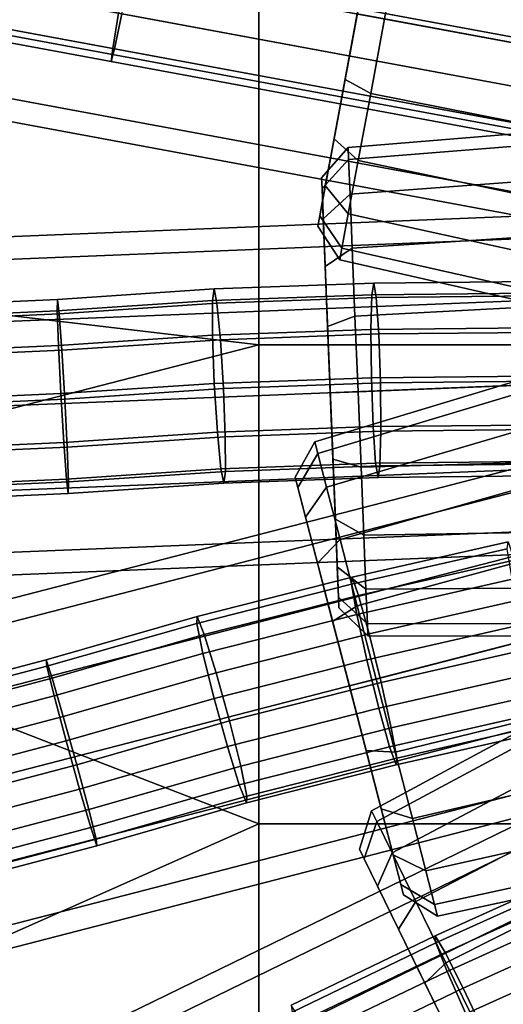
# Model space of a CAD drawing. Extents: x -43.1 to 43.1, y -41.3 to 41.3.
# Tile 372 of 656: x -3.442 to -2.67, y -1.053 to 0.519. Entities that reach past the tile are written whole.
import ezdxf

# ---------------------------------------------------------------- set-up
doc = ezdxf.new("R2010")
doc.units = 0
for name, color, linetype in [('CABLE.1', 18, 'CONTINUOUS'), ('CEILING_SUPPORT', 254, 'CONTINUOUS'), ('METAL_BASE', 254, 'CONTINUOUS')]:
    doc.layers.add(name, color=color, linetype=linetype)

msp = doc.modelspace()

# ---------------------------------------------------------------- linework, layer by layer
at = {"layer": 'CABLE.1'}
for points in [[(-3.279, 0.5287, 27.986), (-3.2904, 0.473, 27.9291), (-5.886, 0.9541, 27.911), (-5.8767, 1.0102, 27.9678)], [(-3.2934, 0.4736, 27.7738), (-3.2841, 0.5297, 27.7169), (-5.8715, 1.0092, 27.6989), (-5.8829, 0.9535, 27.7557)], [(-3.2904, 0.473, 27.9291), (-3.2957, 0.4529, 27.8515), (-5.8882, 0.9334, 27.8333), (-5.886, 0.9541, 27.911)], [(-3.2957, 0.4529, 27.8515), (-3.2934, 0.4736, 27.7738), (-5.8829, 0.9535, 27.7557), (-5.8882, 0.9334, 27.8333)], [(-1.5321, 0.4208, 27.6938), (-1.5248, 0.4406, 27.7714), (-3.2391, 0.7583, 27.8515), (-3.2444, 0.7381, 27.7738)], [(-1.5248, 0.4406, 27.7714), (-1.5251, 0.4195, 27.8489), (-3.2414, 0.7375, 27.9291), (-3.2391, 0.7583, 27.8515)], [(-1.5451, 0.3653, 27.637), (-1.5321, 0.4208, 27.6938), (-3.2444, 0.7381, 27.7738), (-3.2558, 0.6824, 27.7169)], [(-1.5251, 0.4195, 27.8489), (-1.5329, 0.3631, 27.9057), (-3.2507, 0.6814, 27.986), (-3.2414, 0.7375, 27.9291)], [(-1.5602, 0.2892, 27.6162), (-1.5451, 0.3653, 27.637), (-3.2558, 0.6824, 27.7169), (-3.2704, 0.6061, 27.6961)], [(-1.5329, 0.3631, 27.9057), (-1.5461, 0.2866, 27.9265), (-3.2644, 0.605, 28.0068), (-3.2507, 0.6814, 27.986)], [(-1.5734, 0.2126, 27.637), (-1.5602, 0.2892, 27.6162), (-3.2704, 0.6061, 27.6961), (-3.2841, 0.5297, 27.7169)], [(-1.5461, 0.2866, 27.9265), (-1.5612, 0.2104, 27.9057), (-3.279, 0.5287, 27.986), (-3.2644, 0.605, 28.0068)], [(-1.5812, 0.1563, 27.6938), (-1.5734, 0.2126, 27.637), (-3.2841, 0.5297, 27.7169), (-3.2934, 0.4736, 27.7738)], [(-1.5612, 0.2104, 27.9057), (-1.5742, 0.155, 27.8489), (-3.2904, 0.473, 27.9291), (-3.279, 0.5287, 27.986)], [(-1.5814, 0.1351, 27.7714), (-1.5812, 0.1563, 27.6938), (-3.2934, 0.4736, 27.7738), (-3.2957, 0.4529, 27.8515)], [(-1.5742, 0.155, 27.8489), (-1.5814, 0.1351, 27.7714), (-3.2957, 0.4529, 27.8515), (-3.2904, 0.473, 27.9291)], [(-2.8799, 0.0799, 36.9291), (-2.8768, 0.0986, 37.0072), (-3.1317, 0.0895, 37.0189), (-3.1344, 0.0708, 36.9407)], [(-2.8768, 0.0986, 37.0072), (-2.8728, 0.0757, 37.0842), (-3.1271, 0.0666, 37.0958), (-3.1317, 0.0895, 37.0189)], [(-2.625, 0.0825, 36.9175), (-2.6214, 0.1013, 36.9956), (-2.8768, 0.0986, 37.0072), (-2.8799, 0.0799, 36.9291)], [(-2.6214, 0.1013, 36.9956), (-2.6179, 0.0784, 37.0726), (-2.8728, 0.0757, 37.0842), (-2.8768, 0.0986, 37.0072)], [(-3.1344, 0.0708, 36.9407), (-3.1317, 0.0895, 37.0189), (-3.3816, 0.0727, 37.0303), (-3.3821, 0.0542, 36.9521)], [(-3.1317, 0.0895, 37.0189), (-3.1271, 0.0666, 37.0958), (-3.3788, 0.0498, 37.1074), (-3.3816, 0.0727, 37.0303)], [(-2.8813, 0.0246, 36.8708), (-2.8799, 0.0799, 36.9291), (-3.1344, 0.0708, 36.9407), (-3.1342, 0.0155, 36.8823)], [(-2.6276, 0.0272, 36.8592), (-2.625, 0.0825, 36.9175), (-2.8799, 0.0799, 36.9291), (-2.8813, 0.0246, 36.8708)], [(-3.3816, 0.0727, 37.0303), (-3.3788, 0.0498, 37.1074), (-6.0251, -0.0699, 37.0892), (-6.0235, -0.0467, 37.0122)], [(-3.3821, 0.0542, 36.9521), (-3.3816, 0.0727, 37.0303), (-6.0235, -0.0467, 37.0122), (-6.0212, -0.0652, 36.934)], [(-3.1342, 0.0155, 36.8823), (-3.1344, 0.0708, 36.9407), (-3.3821, 0.0542, 36.9521), (-3.3802, -0.001, 36.8936)], [(-3.1271, 0.0666, 37.0958), (-3.1215, 0.0083, 37.1509), (-3.3745, -0.0086, 37.1625), (-3.3788, 0.0498, 37.1074)], [(-2.8728, 0.0757, 37.0842), (-2.8689, 0.0174, 37.1394), (-3.1215, 0.0083, 37.1509), (-3.1271, 0.0666, 37.0958)], [(-2.6179, 0.0784, 37.0726), (-2.6154, 0.02, 37.1279), (-2.8689, 0.0174, 37.1394), (-2.8728, 0.0757, 37.0842)], [(-3.3788, 0.0498, 37.1074), (-3.3745, -0.0086, 37.1625), (-6.0255, -0.1284, 37.1444), (-6.0251, -0.0699, 37.0892)], [(-3.3802, -0.001, 36.8936), (-3.3821, 0.0542, 36.9521), (-6.0212, -0.0652, 36.934), (-6.0187, -0.1203, 36.8755)], [(-2.8806, -0.0525, 36.8478), (-2.8813, 0.0246, 36.8708), (-3.1342, 0.0155, 36.8823), (-3.1313, -0.0615, 36.8593)], [(-2.8689, 0.0174, 37.1394), (-2.8663, -0.0608, 37.158), (-3.1167, -0.0698, 37.1694), (-3.1215, 0.0083, 37.1509)], [(-2.6286, -0.0498, 36.8364), (-2.6276, 0.0272, 36.8592), (-2.8813, 0.0246, 36.8708), (-2.8806, -0.0525, 36.8478)], [(-2.6154, 0.02, 37.1279), (-2.6145, -0.0582, 37.1466), (-2.8663, -0.0608, 37.158), (-2.8689, 0.0174, 37.1394)], [(-3.1313, -0.0615, 36.8593), (-3.1342, 0.0155, 36.8823), (-3.3802, -0.001, 36.8936), (-3.3763, -0.0779, 36.8705)], [(-3.1215, 0.0083, 37.1509), (-3.1167, -0.0698, 37.1694), (-3.3698, -0.0867, 37.1811), (-3.3745, -0.0086, 37.1625)], [(-3.3745, -0.0086, 37.1625), (-3.3698, -0.0867, 37.1811), (-6.0247, -0.2067, 37.1629), (-6.0255, -0.1284, 37.1444)], [(-3.3763, -0.0779, 36.8705), (-3.3802, -0.001, 36.8936), (-6.0187, -0.1203, 36.8755), (-6.0168, -0.1973, 36.8525)], [(-3.1264, -0.1395, 36.8778), (-3.1313, -0.0615, 36.8593), (-3.3763, -0.0779, 36.8705), (-3.3716, -0.156, 36.8891)], [(-2.8779, -0.1306, 36.8665), (-2.8806, -0.0525, 36.8478), (-3.1313, -0.0615, 36.8593), (-3.1264, -0.1395, 36.8778)], [(-2.8663, -0.0608, 37.158), (-2.8655, -0.1378, 37.1351), (-3.1138, -0.1467, 37.1464), (-3.1167, -0.0698, 37.1694)], [(-2.6277, -0.128, 36.8551), (-2.6286, -0.0498, 36.8364), (-2.8806, -0.0525, 36.8478), (-2.8779, -0.1306, 36.8665)], [(-2.6145, -0.0582, 37.1466), (-2.6156, -0.1352, 37.1237), (-2.8655, -0.1378, 37.1351), (-2.8663, -0.0608, 37.158)], [(-3.3716, -0.156, 36.8891), (-3.3763, -0.0779, 36.8705), (-6.0168, -0.1973, 36.8525), (-6.016, -0.2756, 36.871)], [(-3.1167, -0.0698, 37.1694), (-3.1138, -0.1467, 37.1464), (-3.3659, -0.1636, 37.158), (-3.3698, -0.0867, 37.1811)], [(-3.3698, -0.0867, 37.1811), (-3.3659, -0.1636, 37.158), (-6.0228, -0.2837, 37.1399), (-6.0247, -0.2067, 37.1629)], [(-3.1209, -0.1978, 36.9329), (-3.1264, -0.1395, 36.8778), (-3.3716, -0.156, 36.8891), (-3.3672, -0.2143, 36.9443)], [(-2.8741, -0.189, 36.9216), (-2.8779, -0.1306, 36.8665), (-3.1264, -0.1395, 36.8778), (-3.1209, -0.1978, 36.9329)], [(-2.8655, -0.1378, 37.1351), (-2.8669, -0.1931, 37.0767), (-3.1136, -0.202, 37.088), (-3.1138, -0.1467, 37.1464)], [(-2.6252, -0.1864, 36.9103), (-2.6277, -0.128, 36.8551), (-2.8779, -0.1306, 36.8665), (-2.8741, -0.189, 36.9216)], [(-2.6156, -0.1352, 37.1237), (-2.6182, -0.1905, 37.0654), (-2.8669, -0.1931, 37.0767), (-2.8655, -0.1378, 37.1351)], [(-3.3672, -0.2143, 36.9443), (-3.3716, -0.156, 36.8891), (-6.016, -0.2756, 36.871), (-6.0164, -0.3341, 36.9262)], [(-3.1138, -0.1467, 37.1464), (-3.1136, -0.202, 37.088), (-3.3639, -0.2187, 37.0995), (-3.3659, -0.1636, 37.158)], [(-3.3659, -0.1636, 37.158), (-3.3639, -0.2187, 37.0995), (-6.0203, -0.3388, 37.0814), (-6.0228, -0.2837, 37.1399)], [(-2.6217, -0.2093, 36.9873), (-2.6252, -0.1864, 36.9103), (-2.8741, -0.189, 36.9216), (-2.87, -0.2118, 36.9986)], [(-3.1162, -0.2207, 37.0098), (-3.1209, -0.1978, 36.9329), (-3.3672, -0.2143, 36.9443), (-3.3644, -0.2373, 37.0213)], [(-3.1136, -0.202, 37.088), (-3.1162, -0.2207, 37.0098), (-3.3644, -0.2373, 37.0213), (-3.3639, -0.2187, 37.0995)], [(-2.87, -0.2118, 36.9986), (-2.8741, -0.189, 36.9216), (-3.1209, -0.1978, 36.9329), (-3.1162, -0.2207, 37.0098)], [(-2.8669, -0.1931, 37.0767), (-2.87, -0.2118, 36.9986), (-3.1162, -0.2207, 37.0098), (-3.1136, -0.202, 37.088)], [(-2.6182, -0.1905, 37.0654), (-2.6217, -0.2093, 36.9873), (-2.87, -0.2118, 36.9986), (-2.8669, -0.1931, 37.0767)], [(-3.3639, -0.2187, 37.0995), (-3.3644, -0.2373, 37.0213), (-6.018, -0.3573, 37.0032), (-6.0203, -0.3388, 37.0814)], [(-3.3644, -0.2373, 37.0213), (-3.3672, -0.2143, 36.9443), (-6.0164, -0.3341, 36.9262), (-6.018, -0.3573, 37.0032)], [(-2.6637, -0.3257, 45.153), (-2.6624, -0.3146, 45.2326), (-2.9114, -0.3711, 45.2442), (-2.9125, -0.3821, 45.1646)], [(-2.6561, -0.3742, 45.0893), (-2.6637, -0.3257, 45.153), (-2.9125, -0.3821, 45.1646), (-2.9039, -0.4304, 45.1008)], [(-2.6624, -0.3146, 45.2326), (-2.6526, -0.3439, 45.3068), (-2.9009, -0.4003, 45.3184), (-2.9114, -0.3711, 45.2442)], [(-2.6526, -0.3439, 45.3068), (-2.6369, -0.4058, 45.3558), (-2.8839, -0.4618, 45.3673), (-2.9009, -0.4003, 45.3184)], [(-2.9125, -0.3821, 45.1646), (-2.9114, -0.3711, 45.2442), (-3.1586, -0.4338, 45.2558), (-3.1594, -0.4448, 45.1762)], [(-2.9114, -0.3711, 45.2442), (-2.9009, -0.4003, 45.3184), (-3.1473, -0.4628, 45.33), (-3.1586, -0.4338, 45.2558)], [(-2.6418, -0.4471, 45.0586), (-2.6561, -0.3742, 45.0893), (-2.9039, -0.4304, 45.1008), (-2.8879, -0.5029, 45.0701)], [(-2.9039, -0.4304, 45.1008), (-2.9125, -0.3821, 45.1646), (-3.1594, -0.4448, 45.1762), (-3.1495, -0.4927, 45.1124)], [(-2.9009, -0.4003, 45.3184), (-2.8839, -0.4618, 45.3673), (-3.1285, -0.5238, 45.3788), (-3.1473, -0.4628, 45.33)], [(-2.6369, -0.4058, 45.3558), (-2.6196, -0.4836, 45.3663), (-2.8648, -0.5392, 45.3777), (-2.8839, -0.4618, 45.3673)], [(-3.1586, -0.4338, 45.2558), (-3.1473, -0.4628, 45.33), (-3.3902, -0.5324, 45.3415), (-3.3998, -0.503, 45.2673)], [(-3.1594, -0.4448, 45.1762), (-3.1586, -0.4338, 45.2558), (-3.3998, -0.503, 45.2673), (-3.3985, -0.5134, 45.1876)], [(-2.8879, -0.5029, 45.0701), (-2.9039, -0.4304, 45.1008), (-3.1495, -0.4927, 45.1124), (-3.1315, -0.5648, 45.0816)], [(-3.1495, -0.4927, 45.1124), (-3.1594, -0.4448, 45.1762), (-3.3985, -0.5134, 45.1876), (-3.3868, -0.5608, 45.1237)], [(-2.6245, -0.5249, 45.0692), (-2.6418, -0.4471, 45.0586), (-2.8879, -0.5029, 45.0701), (-2.8688, -0.5803, 45.0805)], [(-3.1473, -0.4628, 45.33), (-3.1285, -0.5238, 45.3788), (-3.3723, -0.5938, 45.3904), (-3.3902, -0.5324, 45.3415)], [(-2.8839, -0.4618, 45.3673), (-2.8648, -0.5392, 45.3777), (-3.1072, -0.6007, 45.3891), (-3.1285, -0.5238, 45.3788)], [(-2.6196, -0.4836, 45.3663), (-2.6053, -0.5565, 45.3356), (-2.8488, -0.6117, 45.347), (-2.8648, -0.5392, 45.3777)], [(-3.3998, -0.503, 45.2673), (-3.3902, -0.5324, 45.3415), (-5.9534, -1.2083, 45.3233), (-5.9477, -1.1749, 45.2492)], [(-3.3985, -0.5134, 45.1876), (-3.3998, -0.503, 45.2673), (-5.9477, -1.1749, 45.2492), (-5.9352, -1.1824, 45.1695)], [(-3.1315, -0.5648, 45.0816), (-3.1495, -0.4927, 45.1124), (-3.3868, -0.5608, 45.1237), (-3.3676, -0.6325, 45.0928)], [(-2.8688, -0.5803, 45.0805), (-2.8879, -0.5029, 45.0701), (-3.1315, -0.5648, 45.0816), (-3.1103, -0.6416, 45.0919)], [(-3.3868, -0.5608, 45.1237), (-3.3985, -0.5134, 45.1876), (-5.9352, -1.1824, 45.1695), (-5.9192, -1.2287, 45.1057)], [(-3.3902, -0.5324, 45.3415), (-3.3723, -0.5938, 45.3904), (-5.9506, -1.2736, 45.3721), (-5.9534, -1.2083, 45.3233)], [(-3.1285, -0.5238, 45.3788), (-3.1072, -0.6007, 45.3891), (-3.3509, -0.6706, 45.4008), (-3.3723, -0.5938, 45.3904)], [(-2.6088, -0.5868, 45.1181), (-2.6245, -0.5249, 45.0692), (-2.8688, -0.5803, 45.0805), (-2.8517, -0.6418, 45.1294)], [(-2.8648, -0.5392, 45.3777), (-2.8488, -0.6117, 45.347), (-3.0892, -0.6727, 45.3583), (-3.1072, -0.6007, 45.3891)], [(-3.3676, -0.6325, 45.0928), (-3.3868, -0.5608, 45.1237), (-5.9192, -1.2287, 45.1057), (-5.9039, -1.3015, 45.0749)], [(-3.1103, -0.6416, 45.0919), (-3.1315, -0.5648, 45.0816), (-3.3676, -0.6325, 45.0928), (-3.3463, -0.7094, 45.1032)], [(-2.6053, -0.5565, 45.3356), (-2.5978, -0.605, 45.2719), (-2.8402, -0.66, 45.2832), (-2.8488, -0.6117, 45.347)], [(-2.8517, -0.6418, 45.1294), (-2.8688, -0.5803, 45.0805), (-3.1103, -0.6416, 45.0919), (-3.0914, -0.7027, 45.1407)], [(-3.3723, -0.5938, 45.3904), (-3.3509, -0.6706, 45.4008), (-5.9402, -1.3533, 45.3825), (-5.9506, -1.2736, 45.3721)], [(-2.5991, -0.6161, 45.1923), (-2.6088, -0.5868, 45.1181), (-2.8517, -0.6418, 45.1294), (-2.8413, -0.671, 45.2036)], [(-3.1072, -0.6007, 45.3891), (-3.0892, -0.6727, 45.3583), (-3.3318, -0.7423, 45.3699), (-3.3509, -0.6706, 45.4008)], [(-2.8488, -0.6117, 45.347), (-2.8402, -0.66, 45.2832), (-3.0793, -0.7206, 45.2945), (-3.0892, -0.6727, 45.3583)], [(-2.5978, -0.605, 45.2719), (-2.5991, -0.6161, 45.1923), (-2.8413, -0.671, 45.2036), (-2.8402, -0.66, 45.2832)], [(-3.3463, -0.7094, 45.1032), (-3.3676, -0.6325, 45.0928), (-5.9039, -1.3015, 45.0749), (-5.8936, -1.3812, 45.0852)], [(-3.0914, -0.7027, 45.1407), (-3.1103, -0.6416, 45.0919), (-3.3463, -0.7094, 45.1032), (-3.3284, -0.7707, 45.152)], [(-2.8413, -0.671, 45.2036), (-2.8517, -0.6418, 45.1294), (-3.0914, -0.7027, 45.1407), (-3.0801, -0.7316, 45.2149)], [(-2.8402, -0.66, 45.2832), (-2.8413, -0.671, 45.2036), (-3.0801, -0.7316, 45.2149), (-3.0793, -0.7206, 45.2945)], [(-3.3509, -0.6706, 45.4008), (-3.3318, -0.7423, 45.3699), (-5.925, -1.426, 45.3516), (-5.9402, -1.3533, 45.3825)], [(-3.0892, -0.6727, 45.3583), (-3.0793, -0.7206, 45.2945), (-3.3201, -0.7897, 45.306), (-3.3318, -0.7423, 45.3699)], [(-3.0801, -0.7316, 45.2149), (-3.0914, -0.7027, 45.1407), (-3.3284, -0.7707, 45.152), (-3.3188, -0.8001, 45.2263)], [(-3.3284, -0.7707, 45.152), (-3.3463, -0.7094, 45.1032), (-5.8936, -1.3812, 45.0852), (-5.8908, -1.4465, 45.134)], [(-3.0793, -0.7206, 45.2945), (-3.0801, -0.7316, 45.2149), (-3.3188, -0.8001, 45.2263), (-3.3201, -0.7897, 45.306)], [(-3.3318, -0.7423, 45.3699), (-3.3201, -0.7897, 45.306), (-5.909, -1.4724, 45.2878), (-5.925, -1.426, 45.3516)], [(-3.3188, -0.8001, 45.2263), (-3.3284, -0.7707, 45.152), (-5.8908, -1.4465, 45.134), (-5.8964, -1.4798, 45.2082)], [(-3.3201, -0.7897, 45.306), (-3.3188, -0.8001, 45.2263), (-5.8964, -1.4798, 45.2082), (-5.909, -1.4724, 45.2878)], [(-2.5462, -0.8391, 9.2326), (-2.5308, -0.8659, 9.3068), (-2.7629, -0.9706, 9.3184), (-2.779, -0.9441, 9.2442)], [(-2.5453, -0.8502, 9.153), (-2.5462, -0.8391, 9.2326), (-2.779, -0.9441, 9.2442), (-2.7778, -0.9551, 9.1646)], [(-2.5282, -0.8962, 9.0893), (-2.5453, -0.8502, 9.153), (-2.7778, -0.9551, 9.1646), (-2.7598, -1.0007, 9.1008)], [(-2.5308, -0.8659, 9.3068), (-2.5031, -0.9233, 9.3558), (-2.7339, -1.0275, 9.3673), (-2.7629, -0.9706, 9.3184)], [(-2.4996, -0.9648, 9.0586), (-2.5282, -0.8962, 9.0893), (-2.7598, -1.0007, 9.1008), (-2.7296, -1.0686, 9.0701)], [(-2.5031, -0.9233, 9.3558), (-2.4706, -0.9961, 9.3663), (-2.6998, -1.0995, 9.3777), (-2.7339, -1.0275, 9.3673)], [(-2.779, -0.9441, 9.2442), (-2.7629, -0.9706, 9.3184), (-2.9919, -1.081, 9.33), (-3.0087, -1.0549, 9.2558)], [(-2.7778, -0.9551, 9.1646), (-2.779, -0.9441, 9.2442), (-3.0087, -1.0549, 9.2558), (-3.0073, -1.0658, 9.1762)], [(-2.7598, -1.0007, 9.1008), (-2.7778, -0.9551, 9.1646), (-3.0073, -1.0658, 9.1762), (-2.9881, -1.1108, 9.1124)], [(-2.7629, -0.9706, 9.3184), (-2.7339, -1.0275, 9.3673), (-2.9612, -1.1371, 9.3788), (-2.9919, -1.081, 9.33)], [(-2.4671, -1.0376, 9.0692), (-2.4996, -0.9648, 9.0586), (-2.7296, -1.0686, 9.0701), (-2.6955, -1.1406, 9.0805)], [(-2.7296, -1.0686, 9.0701), (-2.7598, -1.0007, 9.1008), (-2.9881, -1.1108, 9.1124), (-2.9561, -1.1777, 9.0816)], [(-2.4706, -0.9961, 9.3663), (-2.4421, -1.0647, 9.3356), (-2.6696, -1.1674, 9.347), (-2.6998, -1.0995, 9.3777)], [(-2.7339, -1.0275, 9.3673), (-2.6998, -1.0995, 9.3777), (-2.9251, -1.2081, 9.3891), (-2.9612, -1.1371, 9.3788)], [(-2.4395, -1.0951, 9.1181), (-2.4671, -1.0376, 9.0692), (-2.6955, -1.1406, 9.0805), (-2.6665, -1.1975, 9.1294)]]:
    msp.add_3dface(points, dxfattribs=at)
at = {"layer": 'CEILING_SUPPORT'}
for points in [[(-3.7082, 0.939, 101.9285), (-3.0602, 0.7651, 101.9285), (-3.8067, 0.3758, 101.9285), (-3.768, 0.6592, 101.9285)], [(-3.768, 0.6592, 101.859), (-3.7082, 0.939, 101.859), (-3.0602, 0.7651, 101.859), (-3.8067, 0.3758, 101.859)], [(-3.8067, 0.3758, 101.9285), (-3.0602, 0.7651, 101.9285), (-3.0602, 0, 101.9285), (-3.8242, 0.0903, 101.9285)], [(-3.0602, 0, 101.859), (-3.8242, 0.0903, 101.859), (-3.8067, 0.3758, 101.859), (-3.0602, 0.7651, 101.859)], [(-3.0602, 0.7651, 101.9285), (-2.2951, 0.7651, 101.9285), (-2.2951, 0, 101.9285), (-3.0602, 0, 101.9285)], [(-3.0602, 0.7651, 101.859), (-2.2951, 0.7651, 101.859), (-2.2951, 0, 101.859), (-3.0602, 0, 101.859)], [(-3.8242, 0.0903, 101.9285), (-3.0602, 0, 101.9285), (-3.8202, -0.1958, 101.9285)], [(-3.8242, 0.0903, 101.859), (-3.0602, 0, 101.859), (-3.8202, -0.1958, 101.859)], [(-3.0602, 0, 101.9285), (-3.0602, -0.7651, 101.9285), (-3.7949, -0.4807, 101.9285), (-3.8202, -0.1958, 101.9285)], [(-3.0602, 0, 101.859), (-3.0602, -0.7651, 101.859), (-3.7949, -0.4807, 101.859), (-3.8202, -0.1958, 101.859)], [(-3.0602, 0, 101.9285), (-2.2951, 0, 101.9285), (-2.2951, -0.7651, 101.9285), (-3.0602, -0.7651, 101.9285)], [(-3.0602, 0, 101.859), (-2.2951, 0, 101.859), (-2.2951, -0.7651, 101.859), (-3.0602, -0.7651, 101.859)], [(-3.7949, -0.4807, 101.9285), (-3.0602, -0.7651, 101.9285), (-3.6809, -1.0409, 101.9285), (-3.7484, -0.763, 101.9285)], [(-3.0602, -0.7651, 101.859), (-3.6809, -1.0409, 101.859), (-3.7484, -0.763, 101.859), (-3.7949, -0.4807, 101.859)], [(-3.0602, -1.5301, 101.9285), (-3.5928, -1.3131, 101.9285), (-3.6809, -1.0409, 101.9285), (-3.0602, -0.7651, 101.9285)], [(-3.0602, -1.5301, 101.859), (-3.5928, -1.3131, 101.859), (-3.6809, -1.0409, 101.859), (-3.0602, -0.7651, 101.859)], [(-3.0602, -0.7651, 101.9285), (-2.2951, -0.7651, 101.9285), (-2.2951, -1.5301, 101.9285), (-3.0602, -1.5301, 101.9285)], [(-3.0602, -0.7651, 101.859), (-2.2951, -0.7651, 101.859), (-2.2951, -1.5301, 101.859), (-3.0602, -1.5301, 101.859)]]:
    msp.add_3dface(points, dxfattribs=at)
at = {"layer": 'METAL_BASE'}
for points in [[(-30.4899, 12.2259, 20.447), (-30.4526, 12.3174, 20.5459), (-1.531, 0.5244, 20.5459), (-1.5684, 0.4328, 20.447)], [(-30.4526, 12.3174, 20.0781), (-30.4899, 12.2259, 20.1769), (-1.5684, 0.4328, 20.1769), (-1.531, 0.5244, 20.0781)], [(-30.5036, 12.1924, 20.312), (-30.4899, 12.2259, 20.447), (-1.5684, 0.4328, 20.447), (-1.582, 0.3993, 20.312)], [(-30.4899, 12.2259, 20.1769), (-30.5036, 12.1924, 20.312), (-1.582, 0.3993, 20.312), (-1.5684, 0.4328, 20.1769)], [(-41.1638, 7.8577, 30.241), (-41.1572, 7.8933, 30.106), (-1.5451, 0.5516, 30.106), (-1.5517, 0.5161, 30.241)], [(-41.1572, 7.8933, 30.106), (-41.1638, 7.8577, 29.9709), (-1.5517, 0.5161, 29.9709), (-1.5451, 0.5516, 30.106)], [(-41.1818, 7.7605, 30.3399), (-41.1638, 7.8577, 30.241), (-1.5517, 0.5161, 30.241), (-1.5697, 0.4189, 30.3399)], [(-41.1638, 7.8577, 29.9709), (-41.1818, 7.7605, 29.872), (-1.5697, 0.4189, 29.872), (-1.5517, 0.5161, 29.9709)], [(-41.2064, 7.6277, 30.3761), (-41.1818, 7.7605, 30.3399), (-1.5697, 0.4189, 30.3399), (-1.5943, 0.2861, 30.3761)], [(-41.1818, 7.7605, 29.872), (-41.2064, 7.6277, 29.8358), (-1.5943, 0.2861, 29.8358), (-1.5697, 0.4189, 29.872)], [(-41.231, 7.4949, 30.3399), (-41.2064, 7.6277, 30.3761), (-1.5943, 0.2861, 30.3761), (-1.619, 0.1533, 30.3399)], [(-41.2064, 7.6277, 29.8358), (-41.231, 7.4949, 29.872), (-1.619, 0.1533, 29.872), (-1.5943, 0.2861, 29.8358)], [(-41.249, 7.3977, 30.241), (-41.231, 7.4949, 30.3399), (-1.619, 0.1533, 30.3399), (-1.637, 0.0561, 30.241)], [(-41.231, 7.4949, 29.872), (-41.249, 7.3977, 29.9709), (-1.637, 0.0561, 29.9709), (-1.619, 0.1533, 29.872)], [(-41.2556, 7.3621, 30.106), (-41.249, 7.3977, 30.241), (-1.637, 0.0561, 30.241), (-1.6436, 0.0205, 30.106)], [(-41.249, 7.3977, 29.9709), (-41.2556, 7.3621, 30.106), (-1.6436, 0.0205, 30.106), (-1.637, 0.0561, 29.9709)], [(-2.7172, 1.0236, 20.6832), (-1.5318, 0.5224, 20.734), (-1.5785, 0.4079, 20.671), (-2.7583, 0.9229, 20.6278)], [(-2.7583, 0.9229, 19.9962), (-1.5785, 0.4079, 19.953), (-1.5318, 0.5224, 19.89), (-2.7172, 1.0236, 19.9407)], [(-2.7583, 0.9229, 20.6278), (-1.5785, 0.4079, 20.671), (-1.6156, 0.317, 20.5728), (-2.7909, 0.8429, 20.5414)], [(-2.7909, 0.8429, 20.0825), (-1.6156, 0.317, 20.0512), (-1.5785, 0.4079, 19.953), (-2.7583, 0.9229, 19.9962)], [(-2.963, 0.2062, 29.9994), (-2.9033, 0.5287, 29.7611), (-2.8435, 0.8511, 29.9994), (-2.8663, 0.7279, 30.3849)], [(-2.7909, 0.8429, 20.5414), (-1.6156, 0.317, 20.5728), (-1.6394, 0.2586, 20.4491), (-2.8118, 0.7916, 20.4326)], [(-2.8118, 0.7916, 20.1914), (-1.6394, 0.2586, 20.1749), (-1.6156, 0.317, 20.0512), (-2.7909, 0.8429, 20.0825)], [(-2.8118, 0.7916, 20.4326), (-1.6394, 0.2586, 20.4491), (-1.6476, 0.2385, 20.312), (-2.8191, 0.7739, 20.312)], [(-2.8191, 0.7739, 20.312), (-1.6476, 0.2385, 20.312), (-1.6394, 0.2586, 20.1749), (-2.8118, 0.7916, 20.1914)], [(-2.8177, 0.7469, 30.4227), (-1.5468, 0.5425, 30.4649), (-1.5694, 0.4209, 30.528), (-2.8376, 0.6395, 30.4783)], [(-2.8376, 0.6395, 29.7336), (-1.5694, 0.4209, 29.6839), (-1.5468, 0.5425, 29.747), (-2.8177, 0.7469, 29.7892)], [(-2.963, 0.2062, 29.9994), (-2.8663, 0.7279, 30.3849), (-2.9402, 0.3294, 30.3849)], [(-2.9033, 0.5287, 30.4508), (-2.9227, 0.4239, 30.4339), (-2.9402, 0.3294, 30.3849), (-2.8663, 0.7279, 30.3849)], [(-2.8376, 0.6395, 30.4783), (-1.5694, 0.4209, 30.528), (-1.5943, 0.2861, 30.5497), (-2.8597, 0.5206, 30.4975)], [(-2.8597, 0.5206, 29.7144), (-1.5943, 0.2861, 29.6622), (-1.5694, 0.4209, 29.6839), (-2.8376, 0.6395, 29.7336)], [(-2.9402, 0.3294, 29.827), (-2.9227, 0.4239, 29.778), (-2.9033, 0.5287, 29.7611), (-2.963, 0.2062, 29.9994)], [(-2.9227, 0.4239, 30.4339), (-2.9033, 0.5287, 30.4508), (-2.8597, 0.5206, 30.4975), (-2.8817, 0.4016, 30.4783)], [(-2.9033, 0.5287, 29.7611), (-2.9227, 0.4239, 29.778), (-2.8817, 0.4016, 29.7336), (-2.8597, 0.5206, 29.7144)], [(-2.8597, 0.5206, 30.4975), (-1.5943, 0.2861, 30.5497), (-1.6193, 0.1512, 30.528), (-2.8817, 0.4016, 30.4783)], [(-2.8817, 0.4016, 29.7336), (-1.6193, 0.1512, 29.6839), (-1.5943, 0.2861, 29.6622), (-2.8597, 0.5206, 29.7144)], [(-2.9402, 0.3294, 30.3849), (-2.9227, 0.4239, 30.4339), (-2.8817, 0.4016, 30.4783), (-2.9016, 0.2943, 30.4227)], [(-2.9227, 0.4239, 29.778), (-2.9402, 0.3294, 29.827), (-2.9016, 0.2943, 29.7892), (-2.8817, 0.4016, 29.7336)], [(-2.9177, 0.3152, 39.312), (-1.634, 0.4206, 39.312), (-1.6331, 0.3989, 39.4491), (-2.9169, 0.2961, 39.4326)], [(-2.9169, 0.2961, 39.1914), (-1.6331, 0.3989, 39.1749), (-1.634, 0.4206, 39.312), (-2.9177, 0.3152, 39.312)], [(-2.9169, 0.2961, 39.4326), (-1.6331, 0.3989, 39.4491), (-1.6306, 0.3359, 39.5728), (-2.9147, 0.2407, 39.5414)], [(-2.9147, 0.2407, 39.0825), (-1.6306, 0.3359, 39.0512), (-1.6331, 0.3989, 39.1749), (-2.9169, 0.2961, 39.1914)], [(-2.8817, 0.4016, 30.4783), (-1.6193, 0.1512, 30.528), (-1.6419, 0.0296, 30.4649), (-2.9016, 0.2943, 30.4227)], [(-2.9016, 0.2943, 29.7892), (-1.6419, 0.0296, 29.747), (-1.6193, 0.1512, 29.6839), (-2.8817, 0.4016, 29.7336)], [(-2.9147, 0.2407, 39.5414), (-1.6306, 0.3359, 39.5728), (-1.6266, 0.2378, 39.671), (-2.9112, 0.1544, 39.6278)], [(-2.9112, 0.1544, 38.9962), (-1.6266, 0.2378, 38.953), (-1.6306, 0.3359, 39.0512), (-2.9147, 0.2407, 39.0825)], [(-2.9402, 0.3294, 30.3849), (-2.9541, 0.2544, 30.3086), (-2.963, 0.2062, 30.2125), (-2.963, 0.2062, 29.9994)], [(-2.963, 0.2062, 29.9994), (-2.9541, 0.2544, 29.9033), (-2.9402, 0.3294, 29.827)], [(-2.9594, 0.2499, 39.4181), (-2.9601, 0.2667, 39.312), (-2.9177, 0.3152, 39.312), (-2.9169, 0.2961, 39.4326)], [(-2.9601, 0.2667, 39.312), (-2.9594, 0.2499, 39.2058), (-2.9169, 0.2961, 39.1914), (-2.9177, 0.3152, 39.312)], [(-2.9541, 0.2544, 30.3086), (-2.9402, 0.3294, 30.3849), (-2.9016, 0.2943, 30.4227), (-2.9174, 0.2091, 30.3361)], [(-2.9402, 0.3294, 29.827), (-2.9541, 0.2544, 29.9033), (-2.9174, 0.2091, 29.8758), (-2.9016, 0.2943, 29.7892)], [(-2.9575, 0.2011, 39.5139), (-2.9594, 0.2499, 39.4181), (-2.9169, 0.2961, 39.4326), (-2.9147, 0.2407, 39.5414)], [(-2.9594, 0.2499, 39.2058), (-2.9575, 0.2011, 39.11), (-2.9147, 0.2407, 39.0825), (-2.9169, 0.2961, 39.1914)], [(-2.9016, 0.2943, 30.4227), (-1.6419, 0.0296, 30.4649), (-1.6598, -0.0669, 30.3668), (-2.9174, 0.2091, 30.3361)], [(-2.9174, 0.2091, 29.8758), (-1.6598, -0.0669, 29.8451), (-1.6419, 0.0296, 29.747), (-2.9016, 0.2943, 29.7892)], [(-2.963, 0.2062, 30.2125), (-2.9541, 0.2544, 30.3086), (-2.9174, 0.2091, 30.3361), (-2.9275, 0.1544, 30.2269)], [(-2.9541, 0.2544, 29.9033), (-2.963, 0.2062, 29.9994), (-2.9275, 0.1544, 29.985), (-2.9174, 0.2091, 29.8758)], [(-2.9594, 0.2499, 39.2058), (-2.9601, 0.2667, 39.312), (-2.9594, 0.2499, 39.4181)], [(-32.8335, -1.0514, 39.447), (-32.835, -1.0153, 39.312), (-1.627, 0.2471, 39.312), (-1.6255, 0.2109, 39.447)], [(-32.835, -1.0153, 39.312), (-32.8335, -1.0514, 39.1769), (-1.6255, 0.2109, 39.1769), (-1.627, 0.2471, 39.312)], [(-2.9594, 0.2499, 39.4181), (-2.9575, 0.2011, 39.5139), (-2.9544, 0.1252, 39.5899), (-2.9594, 0.2499, 39.2058)], [(-2.9544, 0.1252, 39.034), (-2.9575, 0.2011, 39.11), (-2.9594, 0.2499, 39.2058), (-2.9462, -0.0766, 38.9684)], [(-2.933, -0.4031, 39.2058), (-2.9462, -0.0766, 38.9684), (-2.9594, 0.2499, 39.2058), (-2.9544, 0.1252, 39.5899)], [(-2.9544, 0.1252, 39.5899), (-2.9575, 0.2011, 39.5139), (-2.9147, 0.2407, 39.5414), (-2.9112, 0.1544, 39.6278)], [(-2.9575, 0.2011, 39.11), (-2.9544, 0.1252, 39.034), (-2.9112, 0.1544, 38.9962), (-2.9147, 0.2407, 39.0825)], [(-2.9112, 0.1544, 39.6278), (-1.6266, 0.2378, 39.671), (-1.6216, 0.1142, 39.734), (-2.9068, 0.0457, 39.6832)], [(-2.9068, 0.0457, 38.9407), (-1.6216, 0.1142, 38.89), (-1.6266, 0.2378, 38.953), (-2.9112, 0.1544, 38.9962)], [(-32.8295, -1.1502, 39.5459), (-32.8335, -1.0514, 39.447), (-1.6255, 0.2109, 39.447), (-1.6216, 0.1121, 39.5459)], [(-32.8335, -1.0514, 39.1769), (-32.8295, -1.1502, 39.0781), (-1.6216, 0.1121, 39.0781), (-1.6255, 0.2109, 39.1769)], [(-2.9708, -0.1549, 47.518), (-1.738, 0.2181, 47.518), (-1.7326, 0.1971, 47.6551), (-2.966, -0.1735, 47.6389)], [(-2.966, -0.1735, 47.3971), (-1.7326, 0.1971, 47.3809), (-1.738, 0.2181, 47.518), (-2.9708, -0.1549, 47.518)], [(-2.963, 0.2062, 29.9994), (-2.963, 0.2062, 30.2125), (-2.9661, 0.1896, 30.106)], [(-2.9661, 0.1896, 30.106), (-2.963, 0.2062, 30.2125), (-2.9275, 0.1544, 30.2269), (-2.931, 0.1356, 30.106)], [(-2.963, 0.2062, 29.9994), (-2.9661, 0.1896, 30.106), (-2.931, 0.1356, 30.106), (-2.9275, 0.1544, 29.985)], [(-2.9174, 0.2091, 30.3361), (-1.6598, -0.0669, 30.3668), (-1.6713, -0.1289, 30.2431), (-2.9275, 0.1544, 30.2269)], [(-2.9275, 0.1544, 29.985), (-1.6713, -0.1289, 29.9688), (-1.6598, -0.0669, 29.8451), (-2.9174, 0.2091, 29.8758)], [(-2.966, -0.1735, 47.6389), (-1.7326, 0.1971, 47.6551), (-1.7168, 0.136, 47.7788), (-2.9521, -0.2273, 47.748)], [(-2.9521, -0.2273, 47.288), (-1.7168, 0.136, 47.2572), (-1.7326, 0.1971, 47.3809), (-2.966, -0.1735, 47.3971)], [(-2.9505, 0.0295, 39.6387), (-2.9544, 0.1252, 39.5899), (-2.9112, 0.1544, 39.6278), (-2.9068, 0.0457, 39.6832)], [(-2.9544, 0.1252, 39.034), (-2.9505, 0.0295, 38.9852), (-2.9068, 0.0457, 38.9407), (-2.9112, 0.1544, 38.9962)], [(-2.9275, 0.1544, 30.2269), (-1.6713, -0.1289, 30.2431), (-1.6752, -0.1502, 30.106), (-2.931, 0.1356, 30.106)], [(-2.931, 0.1356, 30.106), (-1.6752, -0.1502, 30.106), (-1.6713, -0.1289, 29.9688), (-2.9275, 0.1544, 29.985)], [(-2.9521, -0.2273, 47.748), (-1.7168, 0.136, 47.7788), (-1.6922, 0.041, 47.877), (-2.9304, -0.3111, 47.8345)], [(-2.9304, -0.3111, 47.2015), (-1.6922, 0.041, 47.159), (-1.7168, 0.136, 47.2572), (-2.9521, -0.2273, 47.288)], [(-32.8241, -1.2852, 39.5821), (-32.8295, -1.1502, 39.5459), (-1.6216, 0.1121, 39.5459), (-1.6161, -0.0228, 39.5821)], [(-32.8295, -1.1502, 39.0781), (-32.8241, -1.2852, 39.0419), (-1.6161, -0.0228, 39.0419), (-1.6216, 0.1121, 39.0781)], [(-2.9462, -0.0766, 39.6555), (-2.9419, -0.1827, 39.6387), (-2.9381, -0.2784, 39.5899), (-2.9544, 0.1252, 39.5899)], [(-2.9544, 0.1252, 39.5899), (-2.9505, 0.0295, 39.6387), (-2.9462, -0.0766, 39.6555)], [(-2.9462, -0.0766, 38.9684), (-2.9505, 0.0295, 38.9852), (-2.9544, 0.1252, 39.034)], [(-2.933, -0.4031, 39.2058), (-2.9544, 0.1252, 39.5899), (-2.9381, -0.2784, 39.5899)], [(-2.9068, 0.0457, 39.6832), (-1.6216, 0.1142, 39.734), (-1.6161, -0.0228, 39.7557), (-2.9019, -0.0748, 39.7023)], [(-2.9019, -0.0748, 38.9216), (-1.6161, -0.0228, 38.8682), (-1.6216, 0.1142, 38.89), (-2.9068, 0.0457, 38.9407)], [(-17.3984, -4.0487, 47.6531), (-17.4075, -4.0136, 47.518), (-1.6946, 0.05, 47.518), (-1.6855, 0.015, 47.6531)], [(-17.4075, -4.0136, 47.518), (-17.3984, -4.0487, 47.3829), (-1.6855, 0.015, 47.3829), (-1.6946, 0.05, 47.518)], [(-2.9462, -0.0766, 39.6555), (-2.9505, 0.0295, 39.6387), (-2.9068, 0.0457, 39.6832), (-2.9019, -0.0748, 39.7023)], [(-2.9505, 0.0295, 38.9852), (-2.9462, -0.0766, 38.9684), (-2.9019, -0.0748, 38.9216), (-2.9068, 0.0457, 38.9407)], [(-2.9304, -0.3111, 47.8345), (-1.6922, 0.041, 47.877), (-1.6613, -0.0788, 47.94), (-2.9031, -0.4167, 47.8901)], [(-2.9031, -0.4167, 47.1459), (-1.6613, -0.0788, 47.096), (-1.6922, 0.041, 47.159), (-2.9304, -0.3111, 47.2015)], [(-17.3736, -4.1444, 47.7519), (-17.3984, -4.0487, 47.6531), (-1.6855, 0.015, 47.6531), (-1.6607, -0.0808, 47.7519)], [(-17.3984, -4.0487, 47.3829), (-17.3736, -4.1444, 47.2841), (-1.6607, -0.0808, 47.2841), (-1.6855, 0.015, 47.3829)], [(-32.8186, -1.4201, 39.5459), (-32.8241, -1.2852, 39.5821), (-1.6161, -0.0228, 39.5821), (-1.6106, -0.1578, 39.5459)], [(-32.8241, -1.2852, 39.0419), (-32.8186, -1.4201, 39.0781), (-1.6106, -0.1578, 39.0781), (-1.6161, -0.0228, 39.0419)], [(-2.9019, -0.0748, 39.7023), (-1.6161, -0.0228, 39.7557), (-1.6106, -0.1598, 39.734), (-2.8971, -0.1954, 39.6832)], [(-2.8971, -0.1954, 38.9407), (-1.6106, -0.1598, 38.89), (-1.6161, -0.0228, 38.8682), (-2.9019, -0.0748, 38.9216)], [(-2.9419, -0.1827, 39.6387), (-2.9462, -0.0766, 39.6555), (-2.9019, -0.0748, 39.7023), (-2.8971, -0.1954, 39.6832)], [(-2.9462, -0.0766, 38.9684), (-2.9419, -0.1827, 38.9852), (-2.8971, -0.1954, 38.9407), (-2.9019, -0.0748, 38.9216)], [(-2.9381, -0.2784, 39.034), (-2.9419, -0.1827, 38.9852), (-2.9462, -0.0766, 38.9684), (-2.933, -0.4031, 39.2058)], [(-17.3398, -4.2751, 47.7881), (-17.3736, -4.1444, 47.7519), (-1.6607, -0.0808, 47.7519), (-1.6269, -0.2115, 47.7881)], [(-17.3736, -4.1444, 47.2841), (-17.3398, -4.2751, 47.2479), (-1.6269, -0.2115, 47.2479), (-1.6607, -0.0808, 47.2841)], [(-2.9031, -0.4167, 47.8901), (-1.6613, -0.0788, 47.94), (-1.6269, -0.2115, 47.9617), (-2.8728, -0.5337, 47.9093)], [(-2.8728, -0.5337, 47.1267), (-1.6269, -0.2115, 47.0743), (-1.6613, -0.0788, 47.096), (-2.9031, -0.4167, 47.1459)], [(-2.8803, -0.7441, 11.518), (-1.7466, -0.1328, 11.518), (-1.7371, -0.1523, 11.6551), (-2.8719, -0.7613, 11.6389)], [(-2.8719, -0.7613, 11.3971), (-1.7371, -0.1523, 11.3809), (-1.7466, -0.1328, 11.518), (-2.8803, -0.7441, 11.518)], [(-2.9978, -0.2276, 47.6245), (-3.002, -0.2113, 47.518), (-2.9708, -0.1549, 47.518), (-2.966, -0.1735, 47.6389)], [(-3.002, -0.2113, 47.518), (-2.9978, -0.2276, 47.4115), (-2.966, -0.1735, 47.3971), (-2.9708, -0.1549, 47.518)], [(-2.8719, -0.7613, 11.6389), (-1.7371, -0.1523, 11.6551), (-1.7095, -0.209, 11.7788), (-2.8475, -0.8113, 11.748)], [(-2.8475, -0.8113, 11.288), (-1.7095, -0.209, 11.2572), (-1.7371, -0.1523, 11.3809), (-2.8719, -0.7613, 11.3971)], [(-32.8146, -1.5189, 39.447), (-32.8186, -1.4201, 39.5459), (-1.6106, -0.1578, 39.5459), (-1.6066, -0.2566, 39.447)], [(-32.8186, -1.4201, 39.0781), (-32.8146, -1.5189, 39.1769), (-1.6066, -0.2566, 39.1769), (-1.6106, -0.1578, 39.0781)], [(-2.8971, -0.1954, 39.6832), (-1.6106, -0.1598, 39.734), (-1.6055, -0.2834, 39.671), (-2.8927, -0.3041, 39.6278)], [(-2.8927, -0.3041, 38.9962), (-1.6055, -0.2834, 38.953), (-1.6106, -0.1598, 38.89), (-2.8971, -0.1954, 38.9407)], [(-2.9855, -0.275, 47.7205), (-2.9978, -0.2276, 47.6245), (-2.966, -0.1735, 47.6389), (-2.9521, -0.2273, 47.748)], [(-2.9978, -0.2276, 47.4115), (-2.9855, -0.275, 47.3155), (-2.9521, -0.2273, 47.288), (-2.966, -0.1735, 47.3971)], [(-2.9381, -0.2784, 39.5899), (-2.9419, -0.1827, 39.6387), (-2.8971, -0.1954, 39.6832), (-2.8927, -0.3041, 39.6278)], [(-2.9419, -0.1827, 38.9852), (-2.9381, -0.2784, 39.034), (-2.8927, -0.3041, 38.9962), (-2.8971, -0.1954, 38.9407)], [(-17.306, -4.4059, 47.7519), (-17.3398, -4.2751, 47.7881), (-1.6269, -0.2115, 47.7881), (-1.5931, -0.3423, 47.7519)], [(-17.3398, -4.2751, 47.2479), (-17.306, -4.4059, 47.2841), (-1.5931, -0.3423, 47.2841), (-1.6269, -0.2115, 47.2479)], [(-2.9978, -0.2276, 47.4115), (-3.002, -0.2113, 47.518), (-2.9978, -0.2276, 47.6245)], [(-2.8728, -0.5337, 47.9093), (-1.6269, -0.2115, 47.9617), (-1.5926, -0.3443, 47.94), (-2.8425, -0.6508, 47.8901)], [(-2.8425, -0.6508, 47.1459), (-1.5926, -0.3443, 47.096), (-1.6269, -0.2115, 47.0743), (-2.8728, -0.5337, 47.1267)], [(-2.8475, -0.8113, 11.748), (-1.7095, -0.209, 11.7788), (-1.6664, -0.2972, 11.877), (-2.8096, -0.8891, 11.8345)], [(-2.8096, -0.8891, 11.2015), (-1.6664, -0.2972, 11.159), (-1.7095, -0.209, 11.2572), (-2.8475, -0.8113, 11.288)], [(-2.9978, -0.2276, 47.6245), (-2.9855, -0.275, 47.7205), (-2.9664, -0.3488, 47.7967), (-2.9978, -0.2276, 47.4115)], [(-2.9664, -0.3488, 47.2393), (-2.9855, -0.275, 47.3155), (-2.9978, -0.2276, 47.4115), (-2.9157, -0.5448, 47.1735)], [(-2.8337, -0.862, 47.4115), (-2.9157, -0.5448, 47.1735), (-2.9978, -0.2276, 47.4115), (-2.9664, -0.3488, 47.7967)], [(-2.9664, -0.3488, 47.7967), (-2.9855, -0.275, 47.7205), (-2.9521, -0.2273, 47.748), (-2.9304, -0.3111, 47.8345)], [(-2.9855, -0.275, 47.3155), (-2.9664, -0.3488, 47.2393), (-2.9304, -0.3111, 47.2015), (-2.9521, -0.2273, 47.288)], [(-32.8132, -1.555, 39.312), (-32.8146, -1.5189, 39.447), (-1.6066, -0.2566, 39.447), (-1.6052, -0.2927, 39.312)], [(-32.8146, -1.5189, 39.1769), (-32.8132, -1.555, 39.312), (-1.6052, -0.2927, 39.312), (-1.6066, -0.2566, 39.1769)], [(-2.9381, -0.2784, 39.5899), (-2.935, -0.3544, 39.5139), (-2.933, -0.4031, 39.4181), (-2.933, -0.4031, 39.2058)], [(-2.933, -0.4031, 39.2058), (-2.935, -0.3544, 39.11), (-2.9381, -0.2784, 39.034)], [(-2.935, -0.3544, 39.5139), (-2.9381, -0.2784, 39.5899), (-2.8927, -0.3041, 39.6278), (-2.8892, -0.3904, 39.5414)], [(-2.9381, -0.2784, 39.034), (-2.935, -0.3544, 39.11), (-2.8892, -0.3904, 39.0825), (-2.8927, -0.3041, 38.9962)], [(-16.2419, -7.4361, 11.6531), (-16.2578, -7.4035, 11.518), (-1.6705, -0.2888, 11.518), (-1.6546, -0.3214, 11.6531)], [(-16.2578, -7.4035, 11.518), (-16.2419, -7.4361, 11.3829), (-1.6546, -0.3214, 11.3829), (-1.6705, -0.2888, 11.518)], [(-2.8927, -0.3041, 39.6278), (-1.6055, -0.2834, 39.671), (-1.6016, -0.3815, 39.5728), (-2.8892, -0.3904, 39.5414)], [(-2.8892, -0.3904, 39.0825), (-1.6016, -0.3815, 39.0512), (-1.6055, -0.2834, 38.953), (-2.8927, -0.3041, 38.9962)], [(-2.8096, -0.8891, 11.8345), (-1.6664, -0.2972, 11.877), (-1.6122, -0.4084, 11.94), (-2.7617, -0.9871, 11.8901)], [(-2.7617, -0.9871, 11.1459), (-1.6122, -0.4084, 11.096), (-1.6664, -0.2972, 11.159), (-2.8096, -0.8891, 11.2015)], [(-2.9424, -0.4417, 47.8457), (-2.9664, -0.3488, 47.7967), (-2.9304, -0.3111, 47.8345), (-2.9031, -0.4167, 47.8901)], [(-2.9664, -0.3488, 47.2393), (-2.9424, -0.4417, 47.1903), (-2.9031, -0.4167, 47.1459), (-2.9304, -0.3111, 47.2015)], [(-16.1986, -7.5249, 11.7519), (-16.2419, -7.4361, 11.6531), (-1.6546, -0.3214, 11.6531), (-1.6113, -0.4102, 11.7519)], [(-16.2419, -7.4361, 11.3829), (-16.1986, -7.5249, 11.2841), (-1.6113, -0.4102, 11.2841), (-1.6546, -0.3214, 11.3829)], [(-17.2813, -4.5016, 47.6531), (-17.306, -4.4059, 47.7519), (-1.5931, -0.3423, 47.7519), (-1.5684, -0.438, 47.6531)], [(-17.306, -4.4059, 47.2841), (-17.2813, -4.5016, 47.3829), (-1.5684, -0.438, 47.3829), (-1.5931, -0.3423, 47.2841)], [(-2.8425, -0.6508, 47.8901), (-1.5926, -0.3443, 47.94), (-1.5616, -0.464, 47.877), (-2.8152, -0.7564, 47.8345)], [(-2.8152, -0.7564, 47.2015), (-1.5616, -0.464, 47.159), (-1.5926, -0.3443, 47.096), (-2.8425, -0.6508, 47.1459)], [(-2.9157, -0.5448, 47.8625), (-2.8891, -0.6479, 47.8457), (-2.865, -0.7409, 47.7967), (-2.9664, -0.3488, 47.7967)], [(-2.9664, -0.3488, 47.7967), (-2.9424, -0.4417, 47.8457), (-2.9157, -0.5448, 47.8625)], [(-2.9157, -0.5448, 47.1735), (-2.9424, -0.4417, 47.1903), (-2.9664, -0.3488, 47.2393)], [(-2.8337, -0.862, 47.4115), (-2.9664, -0.3488, 47.7967), (-2.865, -0.7409, 47.7967)], [(-2.933, -0.4031, 39.4181), (-2.935, -0.3544, 39.5139), (-2.8892, -0.3904, 39.5414), (-2.8869, -0.4458, 39.4326)], [(-2.935, -0.3544, 39.11), (-2.933, -0.4031, 39.2058), (-2.8869, -0.4458, 39.1914), (-2.8892, -0.3904, 39.0825)], [(-2.8892, -0.3904, 39.5414), (-1.6016, -0.3815, 39.5728), (-1.599, -0.4445, 39.4491), (-2.8869, -0.4458, 39.4326)], [(-2.8869, -0.4458, 39.1914), (-1.599, -0.4445, 39.1749), (-1.6016, -0.3815, 39.0512), (-2.8892, -0.3904, 39.0825)], [(-2.933, -0.4031, 39.2058), (-2.933, -0.4031, 39.4181), (-2.9323, -0.4199, 39.312)], [(-2.9323, -0.4199, 39.312), (-2.933, -0.4031, 39.4181), (-2.8869, -0.4458, 39.4326), (-2.8862, -0.4649, 39.312)], [(-2.933, -0.4031, 39.2058), (-2.9323, -0.4199, 39.312), (-2.8862, -0.4649, 39.312), (-2.8869, -0.4458, 39.1914)], [(-2.7617, -0.9871, 11.8901), (-1.6122, -0.4084, 11.94), (-1.5521, -0.5316, 11.9617), (-2.7087, -1.0958, 11.9093)], [(-2.7087, -1.0958, 11.1267), (-1.5521, -0.5316, 11.0743), (-1.6122, -0.4084, 11.096), (-2.7617, -0.9871, 11.1459)], [(-16.1394, -7.6463, 11.7881), (-16.1986, -7.5249, 11.7519), (-1.6113, -0.4102, 11.7519), (-1.5521, -0.5316, 11.7881)], [(-16.1986, -7.5249, 11.2841), (-16.1394, -7.6463, 11.2479), (-1.5521, -0.5316, 11.2479), (-1.6113, -0.4102, 11.2841)], [(-2.9157, -0.5448, 47.8625), (-2.9424, -0.4417, 47.8457), (-2.9031, -0.4167, 47.8901), (-2.8728, -0.5337, 47.9093)], [(-2.9424, -0.4417, 47.1903), (-2.9157, -0.5448, 47.1735), (-2.8728, -0.5337, 47.1267), (-2.9031, -0.4167, 47.1459)], [(-17.2722, -4.5366, 47.518), (-17.2813, -4.5016, 47.6531), (-1.5684, -0.438, 47.6531), (-1.5593, -0.473, 47.518)], [(-17.2813, -4.5016, 47.3829), (-17.2722, -4.5366, 47.518), (-1.5593, -0.473, 47.518), (-1.5684, -0.438, 47.3829)], [(-2.8869, -0.4458, 39.4326), (-1.599, -0.4445, 39.4491), (-1.5982, -0.4662, 39.312), (-2.8862, -0.4649, 39.312)], [(-2.8862, -0.4649, 39.312), (-1.5982, -0.4662, 39.312), (-1.599, -0.4445, 39.1749), (-2.8869, -0.4458, 39.1914)], [(-2.8152, -0.7564, 47.8345), (-1.5616, -0.464, 47.877), (-1.537, -0.5591, 47.7788), (-2.7936, -0.8402, 47.748)], [(-2.7936, -0.8402, 47.288), (-1.537, -0.5591, 47.2572), (-1.5616, -0.464, 47.159), (-2.8152, -0.7564, 47.2015)], [(-16.0802, -7.7677, 11.7519), (-16.1394, -7.6463, 11.7881), (-1.5521, -0.5316, 11.7881), (-1.4929, -0.653, 11.7519)], [(-16.1394, -7.6463, 11.2479), (-16.0802, -7.7677, 11.2841), (-1.4929, -0.653, 11.2841), (-1.5521, -0.5316, 11.2479)], [(-2.8891, -0.6479, 47.8457), (-2.9157, -0.5448, 47.8625), (-2.8728, -0.5337, 47.9093), (-2.8425, -0.6508, 47.8901)], [(-2.9157, -0.5448, 47.1735), (-2.8891, -0.6479, 47.1903), (-2.8425, -0.6508, 47.1459), (-2.8728, -0.5337, 47.1267)], [(-2.7087, -1.0958, 11.9093), (-1.5521, -0.5316, 11.9617), (-1.492, -0.6549, 11.94), (-2.6557, -1.2044, 11.8901)], [(-2.6557, -1.2044, 11.1459), (-1.492, -0.6549, 11.096), (-1.5521, -0.5316, 11.0743), (-2.7087, -1.0958, 11.1267)], [(-2.865, -0.7409, 47.2393), (-2.8891, -0.6479, 47.1903), (-2.9157, -0.5448, 47.1735), (-2.8337, -0.862, 47.4115)], [(-2.7936, -0.8402, 47.748), (-1.537, -0.5591, 47.7788), (-1.5213, -0.6201, 47.6551), (-2.7797, -0.894, 47.6389)], [(-2.7797, -0.894, 47.3971), (-1.5213, -0.6201, 47.3809), (-1.537, -0.5591, 47.2572), (-2.7936, -0.8402, 47.288)], [(-2.7797, -0.894, 47.6389), (-1.5213, -0.6201, 47.6551), (-1.5158, -0.6411, 47.518), (-2.7749, -0.9125, 47.518)], [(-2.7749, -0.9125, 47.518), (-1.5158, -0.6411, 47.518), (-1.5213, -0.6201, 47.3809), (-2.7797, -0.894, 47.3971)], [(-16.0369, -7.8566, 11.6531), (-16.0802, -7.7677, 11.7519), (-1.4929, -0.653, 11.7519), (-1.4496, -0.7419, 11.6531)], [(-16.0802, -7.7677, 11.2841), (-16.0369, -7.8566, 11.3829), (-1.4496, -0.7419, 11.3829), (-1.4929, -0.653, 11.2841)], [(-2.865, -0.7409, 47.7967), (-2.8891, -0.6479, 47.8457), (-2.8425, -0.6508, 47.8901), (-2.8152, -0.7564, 47.8345)], [(-2.8891, -0.6479, 47.1903), (-2.865, -0.7409, 47.2393), (-2.8152, -0.7564, 47.2015), (-2.8425, -0.6508, 47.1459)], [(-26.1197, -19.9225, 20.447), (-26.1419, -19.8939, 20.312), (-1.468, -0.7437, 20.312), (-1.4459, -0.7723, 20.447)], [(-26.1419, -19.8939, 20.312), (-26.1197, -19.9225, 20.1769), (-1.4459, -0.7723, 20.1769), (-1.468, -0.7437, 20.312)], [(-16.021, -7.8891, 11.518), (-16.0369, -7.8566, 11.6531), (-1.4496, -0.7419, 11.6531), (-1.4337, -0.7744, 11.518)], [(-16.0369, -7.8566, 11.3829), (-16.021, -7.8891, 11.518), (-1.4337, -0.7744, 11.518), (-1.4496, -0.7419, 11.3829)], [(-2.8922, -0.8207, 11.6245), (-2.8996, -0.8055, 11.518), (-2.8803, -0.7441, 11.518), (-2.8719, -0.7613, 11.6389)], [(-2.8996, -0.8055, 11.518), (-2.8922, -0.8207, 11.4115), (-2.8719, -0.7613, 11.3971), (-2.8803, -0.7441, 11.518)], [(-2.865, -0.7409, 47.7967), (-2.846, -0.8147, 47.7205), (-2.8337, -0.862, 47.6245), (-2.8337, -0.862, 47.4115)], [(-2.8337, -0.862, 47.4115), (-2.846, -0.8147, 47.3155), (-2.865, -0.7409, 47.2393)], [(-2.846, -0.8147, 47.7205), (-2.865, -0.7409, 47.7967), (-2.8152, -0.7564, 47.8345), (-2.7936, -0.8402, 47.748)], [(-2.865, -0.7409, 47.2393), (-2.846, -0.8147, 47.3155), (-2.7936, -0.8402, 47.288), (-2.8152, -0.7564, 47.2015)], [(-2.8708, -0.8647, 11.7205), (-2.8922, -0.8207, 11.6245), (-2.8719, -0.7613, 11.6389), (-2.8475, -0.8113, 11.748)], [(-2.8922, -0.8207, 11.4115), (-2.8708, -0.8647, 11.3155), (-2.8475, -0.8113, 11.288), (-2.8719, -0.7613, 11.3971)], [(-26.0591, -20.0006, 20.5459), (-26.1197, -19.9225, 20.447), (-1.4459, -0.7723, 20.447), (-1.3852, -0.8504, 20.5459)], [(-26.1197, -19.9225, 20.1769), (-26.0591, -20.0006, 20.0781), (-1.3852, -0.8504, 20.0781), (-1.4459, -0.7723, 20.1769)], [(-2.8922, -0.8207, 11.4115), (-2.8996, -0.8055, 11.518), (-2.8922, -0.8207, 11.6245)], [(-2.8374, -0.9332, 11.7967), (-2.8708, -0.8647, 11.7205), (-2.8475, -0.8113, 11.748), (-2.8096, -0.8891, 11.8345)], [(-2.8708, -0.8647, 11.3155), (-2.8374, -0.9332, 11.2393), (-2.8096, -0.8891, 11.2015), (-2.8475, -0.8113, 11.288)], [(-2.8337, -0.862, 47.6245), (-2.846, -0.8147, 47.7205), (-2.7936, -0.8402, 47.748), (-2.7797, -0.894, 47.6389)], [(-2.846, -0.8147, 47.3155), (-2.8337, -0.862, 47.4115), (-2.7797, -0.894, 47.3971), (-2.7936, -0.8402, 47.288)], [(-2.8922, -0.8207, 11.6245), (-2.8708, -0.8647, 11.7205), (-2.8374, -0.9332, 11.7967), (-2.8922, -0.8207, 11.4115)], [(-2.8374, -0.9332, 11.2393), (-2.8708, -0.8647, 11.3155), (-2.8922, -0.8207, 11.4115), (-2.7486, -1.1152, 11.1735)], [(-2.605, -1.4097, 11.4115), (-2.7486, -1.1152, 11.1735), (-2.8922, -0.8207, 11.4115), (-2.8374, -0.9332, 11.7967)], [(-25.9763, -20.1073, 20.5821), (-26.0591, -20.0006, 20.5459), (-1.3852, -0.8504, 20.5459), (-1.3024, -0.9571, 20.5821)], [(-26.0591, -20.0006, 20.0781), (-25.9763, -20.1073, 20.0419), (-1.3024, -0.9571, 20.0419), (-1.3852, -0.8504, 20.0781)], [(-2.8337, -0.862, 47.4115), (-2.8337, -0.862, 47.6245), (-2.8295, -0.8784, 47.518)], [(-2.8295, -0.8784, 47.518), (-2.8337, -0.862, 47.6245), (-2.7797, -0.894, 47.6389), (-2.7749, -0.9125, 47.518)], [(-2.8337, -0.862, 47.4115), (-2.8295, -0.8784, 47.518), (-2.7749, -0.9125, 47.518), (-2.7797, -0.894, 47.3971)], [(-2.7953, -1.0195, 11.8457), (-2.8374, -0.9332, 11.7967), (-2.8096, -0.8891, 11.8345), (-2.7617, -0.9871, 11.8901)], [(-2.8374, -0.9332, 11.2393), (-2.7953, -1.0195, 11.1903), (-2.7617, -0.9871, 11.1459), (-2.8096, -0.8891, 11.2015)], [(-2.7486, -1.1152, 11.8625), (-2.7019, -1.2109, 11.8457), (-2.6598, -1.2972, 11.7967), (-2.8374, -0.9332, 11.7967)], [(-2.8374, -0.9332, 11.7967), (-2.7953, -1.0195, 11.8457), (-2.7486, -1.1152, 11.8625)], [(-2.7486, -1.1152, 11.1735), (-2.7953, -1.0195, 11.1903), (-2.8374, -0.9332, 11.2393)], [(-2.605, -1.4097, 11.4115), (-2.8374, -0.9332, 11.7967), (-2.6598, -1.2972, 11.7967)], [(-25.8935, -20.214, 20.5459), (-25.9763, -20.1073, 20.5821), (-1.3024, -0.9571, 20.5821), (-1.2196, -1.0637, 20.5459)], [(-25.9763, -20.1073, 20.0419), (-25.8935, -20.214, 20.0781), (-1.2196, -1.0637, 20.0781), (-1.3024, -0.9571, 20.0419)], [(-2.7486, -1.1152, 11.8625), (-2.7953, -1.0195, 11.8457), (-2.7617, -0.9871, 11.8901), (-2.7087, -1.0958, 11.9093)], [(-2.7953, -1.0195, 11.1903), (-2.7486, -1.1152, 11.1735), (-2.7087, -1.0958, 11.1267), (-2.7617, -0.9871, 11.1459)]]:
    msp.add_3dface(points, dxfattribs=at)

doc.saveas('drawing.dxf')
